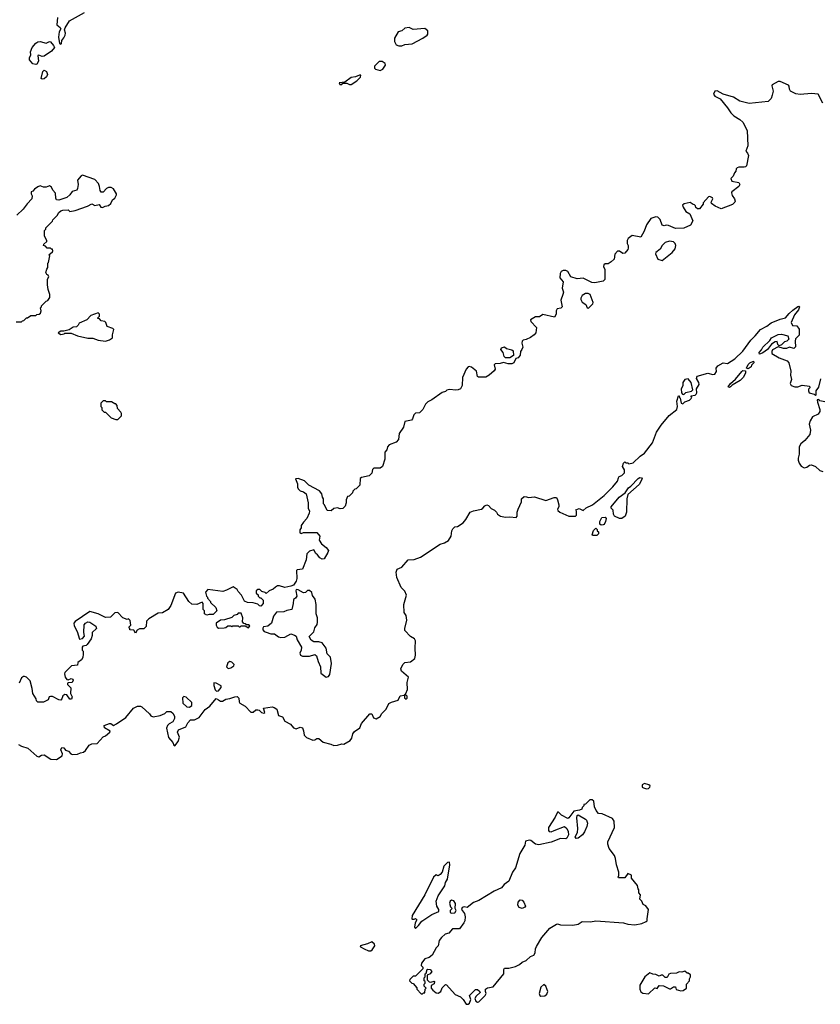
# Model space of a CAD drawing. Extents: x 2106670 to 2323771, y 35271 to 224896.
# Tile 313 of 419: x 2266079 to 2273801, y 134080 to 143573. Entities that reach past the tile are written whole.
import ezdxf

# ---------------------------------------------------------------- set-up
doc = ezdxf.new("R2010")
doc.units = 0

msp = doc.modelspace()

# ---------------------------------------------------------------- linework, layer by layer
at = {"layer": '0CON20XD'}
for points in [[(2266444.4, 143595), (2266438.1, 143525), (2266469.4, 143499.4), (2266474.3, 143485.7), (2266458.1, 143455), (2266452.5, 143405), (2266463.8, 143343.8), (2266475, 143337.5), (2266482.5, 143345), (2266486.1, 143373.9), (2266505, 143397.5), (2266516, 143425), (2266519.2, 143445), (2266512, 143475), (2266518, 143495), (2266558.8, 143561.2), (2266705, 143643.3)], [(2269735, 143320), (2269765, 143322.5), (2269795, 143333.3), (2269865, 143341.2), (2269967.5, 143395), (2270010, 143425), (2270016, 143435), (2270015.9, 143465.9), (2269985, 143490), (2269875, 143480), (2269835, 143497.5), (2269795, 143492.5), (2269765, 143467.5), (2269730, 143455), (2269692.5, 143395), (2269693, 143363), (2269710.7, 143330.7), (2269735, 143320)], [(2266235, 143140.9), (2266205, 143146.7), (2266172.9, 143185), (2266172.7, 143205), (2266186.4, 143235), (2266184.5, 143265), (2266200, 143305), (2266233.3, 143346.7), (2266255, 143359.3), (2266275, 143363.1), (2266335, 143348.6), (2266365, 143363.8), (2266375, 143360), (2266405.8, 143325), (2266413.8, 143305), (2266385, 143268.8), (2266315, 143223.1), (2266295, 143220), (2266265, 143232), (2266255, 143226.7), (2266259.4, 143175), (2266245, 143145.7), (2266235, 143140.9)], [(2269555, 143083.3), (2269582.5, 143095), (2269607.5, 143135), (2269605, 143150), (2269575, 143170), (2269545, 143170), (2269500, 143125), (2269500, 143105), (2269510, 143095), (2269555, 143083.3)], [(2266295, 142998.6), (2266284.4, 143005), (2266301.8, 143075), (2266315, 143086.9), (2266338.5, 143075), (2266348.5, 143045), (2266338.9, 143021.1), (2266315, 143003.1), (2266295, 142998.6)], [(2273825, 142770), (2273780, 142855), (2273715, 142863.3), (2273605, 142853.3), (2273565, 142857.5), (2273513.6, 142883.6), (2273502.5, 142905), (2273501.7, 142931.7), (2273493, 142943), (2273415, 142977.5), (2273395, 142977.5), (2273337.5, 142945), (2273333.3, 142935), (2273346.2, 142885), (2273336.7, 142845), (2273326.1, 142813.9), (2273296.4, 142783.6), (2273115, 142763.8), (2273025, 142786.7), (2272962.5, 142825), (2272864.1, 142854.1), (2272805, 142886.2), (2272782.5, 142885), (2272771.2, 142855), (2272785, 142836.7), (2272835, 142810), (2272906.7, 142725), (2272937.5, 142675), (2272967.5, 142645), (2273025, 142612.5), (2273052.5, 142585), (2273096.4, 142506.4), (2273103, 142357), (2273082.5, 142305), (2273100, 142285), (2273107.5, 142265), (2273087.5, 142165), (2273080, 142155), (2273065, 142150), (2273015, 142152.5), (2273000, 142145), (2272990, 142135), (2272987, 142113), (2272971.7, 142098.3), (2272960, 142065), (2272938.3, 142041.7), (2272946.4, 142016.4), (2273013.6, 142003.6), (2273023.3, 141985), (2273013.9, 141966.1), (2272947.5, 141915), (2272943.3, 141905), (2272949.3, 141879.3), (2272973.3, 141845), (2272980, 141825), (2272977, 141813), (2272955, 141790), (2272845, 141750), (2272786.4, 141776.4), (2272752.3, 141802.3), (2272746.7, 141815), (2272763.3, 141845), (2272762.5, 141855), (2272735, 141870), (2272722.5, 141865), (2272671.7, 141808.3), (2272670, 141795), (2272635, 141750), (2272615, 141750), (2272601.7, 141761.7), (2272598.3, 141778.3), (2272588.3, 141788.3), (2272575, 141790), (2272545, 141810), (2272488.3, 141798.3), (2272470, 141785), (2272476.7, 141765), (2272502.5, 141725), (2272543, 141703), (2272572.5, 141635), (2272547.3, 141592.7), (2272485, 141563.3), (2272405, 141561.2), (2272335, 141590), (2272315, 141591.2), (2272295, 141584.3), (2272275, 141591.2), (2272255.9, 141645.9), (2272235, 141670), (2272215, 141673.8), (2272167.5, 141655), (2272123, 141597), (2272103.3, 141535), (2272070, 141475), (2271985, 141492.5), (2271947.5, 141465), (2271937.5, 141445), (2271936.7, 141415), (2271946.7, 141395), (2271948.3, 141371.7), (2271943.6, 141356.4), (2271915, 141322.5), (2271895, 141317.5), (2271865, 141340), (2271845, 141340), (2271818.3, 141311.7), (2271812.5, 141265), (2271785, 141237.5), (2271755, 141220), (2271725, 141220), (2271711.7, 141208.3), (2271710, 141195), (2271722.5, 141165), (2271723.3, 141095), (2271721.7, 141068.3), (2271707, 141053), (2271625, 141037.5), (2271598.3, 141038.3), (2271515, 141080), (2271455, 141073.8), (2271395, 141093.3), (2271366.2, 141145), (2271345.8, 141155.8), (2271320, 141155), (2271302.5, 141145), (2271291.2, 141125), (2271290, 141085), (2271320, 141045), (2271311.2, 140985), (2271324, 140945), (2271317.7, 140922.3), (2271297.5, 140867.5), (2271310, 140805), (2271297, 140793), (2271262.5, 140785), (2271253.6, 140766.4), (2271253.3, 140735), (2271236.4, 140703.6), (2271125, 140732.5), (2271091.7, 140708.3), (2271055, 140707.5), (2271005, 140680), (2271007.5, 140665), (2271063.3, 140605), (2271056.7, 140555), (2271042.5, 140535), (2271005, 140510), (2270965, 140490), (2270936.4, 140483.6), (2270926.4, 140473.6), (2270922.5, 140455), (2270930, 140415), (2270923.3, 140395), (2270907.5, 140375), (2270905, 140340), (2270885, 140313.3), (2270863.6, 140306.4), (2270845.6, 140264.4), (2270825, 140254.4), (2270790, 140255), (2270745, 140267.5), (2270713, 140257), (2270663.9, 140256.1), (2270656.7, 140245), (2270663.3, 140205), (2270653.6, 140186.4), (2270607.5, 140145), (2270575, 140127.5), (2270505, 140127.5), (2270495, 140132.5), (2270483.3, 140185), (2270435, 140223.3), (2270415, 140230), (2270405, 140226.7), (2270385, 140202.5), (2270348.8, 140125), (2270346.7, 140045), (2270330, 140015), (2270307, 140003), (2270285, 140000), (2270225, 140007.5), (2270198.3, 140001.7), (2270185, 139990), (2270155, 139980), (2270055, 139907.5), (2270015, 139887.5), (2269993.9, 139866.1), (2269966.7, 139815), (2269947.5, 139795), (2269935, 139782.5), (2269895, 139780), (2269880, 139765), (2269867.5, 139725), (2269857, 139713), (2269795, 139700), (2269780, 139645), (2269740, 139585), (2269732.5, 139525), (2269710.7, 139499.3), (2269642.5, 139475), (2269627.5, 139455), (2269620, 139425), (2269600, 139405), (2269600, 139335), (2269577.5, 139265), (2269555, 139250), (2269495, 139250), (2269483, 139237), (2269475, 139200), (2269450, 139175), (2269375, 139160), (2269361.7, 139148.3), (2269360, 139085), (2269325, 139050), (2269311.7, 139048.3), (2269291.7, 139028.3), (2269288.3, 139011.7), (2269255, 138980), (2269240, 138975), (2269227.5, 138945), (2269227.5, 138915), (2269217, 138883), (2269195, 138860), (2269168.3, 138858.3), (2269145, 138867.5), (2269108.3, 138861.7), (2269081.7, 138838.3), (2269045, 138840), (2269020, 138895), (2269010, 138905), (2269010, 138955), (2268998.3, 138968.3), (2268991.7, 139001.7), (2268969.3, 139029.3), (2268867.5, 139085), (2268826.1, 139126.1), (2268765, 139150), (2268740, 139145), (2268757, 139097), (2268757.5, 139065), (2268765, 139050), (2268785, 139030), (2268815, 139022.5), (2268841.7, 139001.7), (2268860, 138915), (2268862.5, 138865), (2268872.5, 138835), (2268870, 138815), (2268847, 138763), (2268815, 138730), (2268793.3, 138695), (2268792.5, 138675), (2268780, 138655), (2268780, 138625), (2268795, 138620), (2268815, 138630), (2268945, 138630), (2268972.5, 138595), (2268966.7, 138555), (2268990.4, 138520.5), (2269035.7, 138485.7), (2269056.2, 138455), (2269052, 138435), (2269016, 138375), (2268995, 138371.2), (2268973.3, 138385), (2268952.5, 138415), (2268935, 138427.5), (2268915, 138462.5), (2268875, 138450), (2268847.5, 138422.5), (2268843.3, 138365), (2268807.5, 138275), (2268755, 138270), (2268748.3, 138261.7), (2268752.5, 138185), (2268745, 138160), (2268718.3, 138121.7), (2268695, 138110), (2268635, 138097.5), (2268585, 138113.3), (2268565, 138113.3), (2268545, 138103.3), (2268525, 138082.5), (2268485, 138067.5), (2268455, 138040), (2268445, 138050), (2268415, 138060), (2268395, 138080), (2268375, 138080), (2268360, 138065), (2268360, 138045), (2268378.3, 138028.3), (2268380, 138015), (2268395, 138000), (2268405, 138000), (2268427, 137977), (2268427, 137943), (2268405, 137920), (2268391.7, 137921.7), (2268377, 137937), (2268331.7, 137951.7), (2268275, 137953.3), (2268247, 137967), (2268217.5, 138025), (2268185, 138060), (2268175, 138080), (2268136.4, 138106.4), (2268075, 138072), (2268038.8, 138061.2), (2267895, 138080), (2267872.5, 138055), (2267880, 138015), (2267890, 138005), (2267890, 137995), (2267920, 137965), (2267920, 137955), (2267970, 137905), (2267980, 137875), (2267945, 137840), (2267905, 137840), (2267885, 137832.5)], [(2269258.3, 142948.3), (2269275, 142950), (2269330, 142985), (2269365, 143020), (2269368.3, 143038.3), (2269355, 143040), (2269317, 143023), (2269275, 143016.7), (2269215, 142970), (2269160, 142965), (2269165, 142950), (2269185, 142950), (2269195, 142960), (2269235, 142960), (2269258.3, 142948.3)], [(2266045, 140660), (2266095, 140660), (2266105, 140670), (2266118.3, 140671.7), (2266145, 140700), (2266155, 140700), (2266185, 140720), (2266235, 140720), (2266245, 140730), (2266267, 140733), (2266280, 140745), (2266287.5, 140765), (2266280, 140795), (2266290, 140805), (2266290, 140815), (2266335, 140860), (2266350, 140865), (2266370, 140895), (2266370, 140925), (2266353, 140973), (2266347, 141017), (2266348.3, 141071.7), (2266360, 141095), (2266355, 141110), (2266340, 141115), (2266332.5, 141135), (2266341.7, 141168.3), (2266350, 141185), (2266350, 141225), (2266357, 141233), (2266370, 141295), (2266360, 141305), (2266396.4, 141333.6), (2266400, 141345), (2266395, 141360), (2266385, 141360), (2266375, 141370), (2266345, 141370), (2266328.3, 141388.3), (2266310, 141395), (2266311.7, 141408.3), (2266340, 141435), (2266340, 141445), (2266317.5, 141485), (2266318.3, 141541.7), (2266330, 141555), (2266330, 141565), (2266395, 141630), (2266400, 141645), (2266440, 141685), (2266457, 141713), (2266475, 141730), (2266495, 141736.7), (2266545, 141740), (2266563.3, 141723.3), (2266615, 141734), (2266733.9, 141776.1), (2266775, 141796.7), (2266805, 141782.5), (2266845, 141790), (2266860, 141765), (2266877, 141763), (2266903, 141777), (2266935, 141782.5), (2266959.3, 141800.7), (2266973.9, 141836.1), (2266996.4, 141853.6), (2267012.5, 141885), (2267012.5, 141895), (2266985, 141942.5), (2266960, 141955), (2266935, 141954.2), (2266915, 141945.6), (2266885, 141908.8), (2266865, 141910), (2266853.8, 141925), (2266850, 141965), (2266838.8, 141995), (2266803, 142033), (2266685, 142073.3), (2266672.3, 142067.7), (2266636, 142025), (2266642.5, 141985), (2266637.5, 141945), (2266629.3, 141930.7), (2266585, 141916.7), (2266562.5, 141885), (2266535, 141860), (2266455, 141832.5), (2266435, 141837.5), (2266427, 141853), (2266425, 141900), (2266399.3, 141929.3), (2266385, 141957.5), (2266365, 141970), (2266335, 141957.5), (2266308.3, 141958.3), (2266275, 141970), (2266255, 141963.3), (2266220.7, 141939.3), (2266205, 141920), (2266190, 141915), (2266190, 141895), (2266200, 141875), (2266197.5, 141845), (2266151.2, 141798.8), (2266113.3, 141745), (2266050.7, 141689.3)], [(2272275, 141252.5), (2272372.7, 141327.3), (2272401.2, 141365), (2272406.7, 141395), (2272400, 141415), (2272385, 141432.5), (2272346.4, 141436.4), (2272305, 141423.8), (2272275, 141397.5), (2272257.7, 141362.3), (2272215, 141330), (2272210, 141315), (2272232.5, 141265), (2272275, 141252.5)], [(2271565, 140793.3), (2271606.4, 140833.6), (2271610, 140845), (2271580, 140925), (2271563, 140933), (2271537, 140933), (2271505, 140912.5), (2271491.2, 140888.8), (2271490, 140875), (2271505, 140851.2), (2271538, 140828), (2271552.5, 140795), (2271565, 140793.3)], [(2273500.7, 140739.3), (2273535, 140772.5), (2273585, 140807.5), (2273595, 140810), (2273600, 140805), (2273590, 140775), (2273551.7, 140728.3), (2273520, 140655), (2273533.6, 140623.6), (2273575, 140622.5), (2273598.3, 140588.3), (2273597.3, 140532.7), (2273562.5, 140495), (2273557.5, 140475), (2273561.7, 140418.3), (2273545, 140402.5), (2273505, 140417.5), (2273475, 140403.8), (2273445, 140402), (2273395, 140420), (2273340.6, 140389.4), (2273332, 140375), (2273334, 140354), (2273403, 140313), (2273480, 140285), (2273497.5, 140265), (2273516.7, 140185), (2273513.6, 140146.4), (2273522.5, 140105), (2273510, 140065), (2273520, 140045), (2273555, 140033.3), (2273585, 140033.8), (2273625, 140050), (2273695, 140040), (2273700, 140025), (2273688.3, 140011.7), (2273686.7, 139995), (2273692.5, 139975), (2273741.7, 139961.7), (2273755, 139950), (2273760, 139955), (2273760, 139995), (2273785, 140030), (2273805, 140110)], [(2266067.5, 136585), (2266095, 136568), (2266158.3, 136548.3), (2266245, 136471.4), (2266265, 136466), (2266288.3, 136481.7), (2266315, 136486.2), (2266380, 136445), (2266435, 136440.8), (2266488, 136475), (2266491.2, 136495), (2266476.7, 136535), (2266485, 136557.5), (2266503, 136553), (2266521.7, 136531.7), (2266550.7, 136520.7), (2266573.3, 136495), (2266585, 136490), (2266635, 136491.4), (2266665, 136506.2), (2266695, 136512.5), (2266715, 136527.5), (2266750, 136580), (2266775, 136590), (2266826.7, 136595), (2266885, 136657.5), (2266905, 136667.5), (2266947.5, 136705), (2266950, 136715), (2266897, 136747), (2266895, 136767.5), (2266945, 136787.1), (2266956.6, 136786.6), (2266985, 136768.8), (2267013.3, 136783.3), (2267101.2, 136845), (2267175.5, 136934.5), (2267215, 136954.4), (2267243.4, 136953.4), (2267256.9, 136946.9), (2267331.7, 136881.7), (2267345, 136861.2), (2267365, 136851.2), (2267432.5, 136865), (2267477.5, 136885), (2267497.5, 136902.5), (2267535, 136903.8), (2267558.8, 136885), (2267572, 136855), (2267570.8, 136835), (2267555.7, 136804.3), (2267521.2, 136785), (2267505, 136768), (2267496.1, 136743.9), (2267515, 136653.8), (2267555.8, 136605.8), (2267567, 136577), (2267575, 136573.3), (2267606.2, 136615), (2267618.8, 136655), (2267601.2, 136705), (2267610, 136725), (2267682.5, 136755), (2267701.2, 136795), (2267725, 136824), (2267765, 136824.4), (2267810, 136845), (2267868.1, 136921.9), (2267912, 136955), (2267975, 137030), (2267997.5, 137015), (2268015, 137002.9), (2268035, 137002.3), (2268066.9, 137023.1), (2268105, 137027.1), (2268155, 137045.9), (2268175, 137047.5), (2268191.9, 137031.9), (2268194.5, 136995), (2268201.4, 136985), (2268253.8, 136953.8), (2268308.3, 136898.3), (2268331.7, 136898.3), (2268355, 136920), (2268375, 136920), (2268390, 136915), (2268410, 136895), (2268435, 136887.5), (2268442.5, 136895), (2268430, 136935), (2268515, 136946.9), (2268532.6, 136942.6), (2268558.2, 136925), (2268575, 136864.2), (2268612.3, 136852.3), (2268635, 136809.1), (2268691.9, 136781.9), (2268721.2, 136745), (2268745, 136737.5), (2268785, 136752.2), (2268805, 136744.3), (2268817.6, 136717.6), (2268823.8, 136675), (2268845, 136653.3), (2268905, 136627.3), (2268925, 136630), (2268945, 136644), (2268965, 136641.4), (2269007.1, 136607.1), (2269078.9, 136588.9), (2269107.5, 136575), (2269145, 136577.1), (2269185, 136590), (2269205, 136588.6), (2269266.9, 136623.1), (2269283.3, 136645), (2269291.3, 136688.7), (2269308.2, 136711.8), (2269358, 136745), (2269375, 136786.7), (2269455, 136880), (2269475, 136881.2), (2269491.9, 136841.9), (2269517.3, 136832.7), (2269555, 136856.2), (2269571.4, 136885), (2269612.9, 136925), (2269640.2, 136979.8), (2269665, 136994.3), (2269728.3, 137011.7), (2269750, 137055), (2269790, 137060), (2269790, 137035), (2269805, 137022.5), (2269817, 137033), (2269815, 137050), (2269805, 137060), (2269790, 137060), (2269790, 137065), (2269802.5, 137077.5), (2269818.8, 137115), (2269816.4, 137183.6), (2269830, 137235), (2269760.4, 137290.5), (2269753.8, 137315), (2269774, 137355), (2269793.3, 137375), (2269847.6, 137382.4), (2269890, 137415), (2269897.5, 137445), (2269893.3, 137515), (2269897.5, 137585), (2269887.5, 137605), (2269847.5, 137625), (2269793, 137683), (2269792.5, 137705), (2269812, 137785), (2269807.5, 137827.5), (2269787, 137857), (2269784, 137935), (2269808.2, 138025), (2269792.3, 138062.4), (2269759.7, 138099.7), (2269715.8, 138195.8), (2269710.8, 138245), (2269720, 138275), (2269765, 138296), (2269825, 138364.3), (2269885, 138368.5), (2269945, 138391.1), (2270133.3, 138515), (2270175, 138528.1), (2270215, 138551.4), (2270241.9, 138595), (2270246.2, 138645), (2270256.7, 138665), (2270275, 138682.5), (2270301.7, 138688.3), (2270355, 138722.5), (2270383.3, 138755), (2270423.3, 138825), (2270455, 138838), (2270532.5, 138855), (2270547.1, 138862.9), (2270565, 138886.7), (2270585.9, 138895.9), (2270599.6, 138889.5), (2270625, 138860), (2270657.5, 138845), (2270677.5, 138825), (2270687.5, 138805), (2270715, 138787.5), (2270765, 138777.5), (2270805, 138780), (2270867, 138773), (2270877.5, 138785), (2270876.7, 138825), (2270886.7, 138855), (2270920, 138925), (2270917.5, 138955), (2270945, 138976), (2270968.3, 138971.7), (2270985, 138966.2), (2271045, 138972), (2271155, 138937.5), (2271235, 138966), (2271255, 138966.2), (2271267.5, 138945), (2271277.5, 138895), (2271277.5, 138875), (2271267.5, 138855), (2271270.7, 138840.7), (2271290, 138825), (2271375, 138786.7), (2271440, 138785), (2271450, 138795), (2271450, 138835), (2271441.7, 138848.3), (2271475, 138860), (2271515, 138842.5), (2271542, 138868), (2271603.3, 138895), (2271715.6, 138984.4), (2271801.2, 139068.8), (2271846.2, 139125), (2271853, 139157), (2271861.7, 139168.3), (2271885, 139177.5), (2271912.5, 139205), (2271911.7, 139231.7), (2271892.5, 139265), (2271901.7, 139298.3), (2271915, 139310), (2271925, 139300), (2271945, 139300), (2271955, 139292.5), (2271995, 139300), (2272063.8, 139365), (2272105.4, 139394.6), (2272182, 139495), (2272220, 139595), (2272265.8, 139664.2), (2272342.3, 139757.7), (2272416.1, 139813.9), (2272423.3, 139845), (2272417.5, 139895), (2272431.7, 139948.3), (2272438.3, 139948.3), (2272441.7, 139931.7), (2272450, 139925), (2272460, 139875), (2272475, 139870), (2272495, 139890), (2272540, 139905), (2272555, 139920), (2272560, 139935), (2272551.7, 139948.3), (2272595, 139953.8), (2272605, 139962.5), (2272610, 139975), (2272607.5, 140015), (2272632, 140055), (2272628.6, 140075), (2272608.1, 140115), (2272612.6, 140137.4), (2272715, 140165.6), (2272765, 140153.8), (2272785, 140156.7), (2272798.3, 140181.7), (2272797.5, 140215), (2272812, 140235), (2272865, 140263.3), (2272905, 140258), (2272977.8, 140302.2), (2273052.5, 140377.5), (2273130, 140485), (2273174, 140526), (2273225, 140586.7), (2273285, 140617.5), (2273328.3, 140651.7), (2273413, 140687), (2273465, 140700), (2273500.7, 140739.3)], [(2266905, 140473.8), (2266943.9, 140486.1), (2266972.5, 140505), (2266973.3, 140535), (2266986.2, 140585), (2266975.6, 140595.6), (2266922.5, 140615), (2266910, 140655), (2266900, 140665), (2266865, 140670), (2266848.3, 140688.3), (2266831.7, 140691.7), (2266831.7, 140698.3), (2266850, 140715), (2266850, 140735), (2266835, 140747.5), (2266765, 140720), (2266725, 140680), (2266653.6, 140646.4), (2266643, 140627), (2266626.7, 140613.3), (2266595, 140607.5), (2266557, 140583), (2266505, 140570), (2266475, 140570), (2266450, 140555), (2266475, 140537.5), (2266507, 140543), (2266515, 140550), (2266575, 140550), (2266635, 140523.8), (2266735, 140504.2), (2266785, 140504.2), (2266835, 140482.5), (2266905, 140473.8)], [(2273215, 140350), (2273210, 140365), (2273235, 140390), (2273247.5, 140415), (2273315, 140480), (2273330, 140505), (2273395, 140537.5), (2273425, 140542.5), (2273487.5, 140525), (2273497.5, 140492.5), (2273477, 140473), (2273455, 140467.5), (2273425, 140440), (2273405, 140430), (2273391.7, 140441.7), (2273385, 140470), (2273365, 140466.7), (2273330, 140445), (2273292.5, 140395), (2273245, 140360), (2273225, 140352.5), (2273215, 140350)], [(2270805, 140312.5), (2270765, 140312.5), (2270750, 140325), (2270742.5, 140365), (2270720, 140395), (2270725, 140410), (2270755, 140420), (2270773, 140403), (2270825, 140390), (2270839.3, 140379.3), (2270840, 140335), (2270805, 140312.5)], [(2273105, 140207.5), (2273090, 140215), (2273105, 140250), (2273120, 140265), (2273155, 140280), (2273160, 140265), (2273137.5, 140242.5), (2273132.5, 140225), (2273115, 140212.5), (2273105, 140207.5)], [(2272925, 140027.5), (2272913.3, 140033.3), (2272935, 140066.7), (2272981.7, 140108.3), (2273045, 140182.5), (2273055, 140190), (2273078.3, 140188.3), (2273080, 140165), (2273057.5, 140125), (2273027.5, 140095), (2272950.8, 140049.2), (2272935, 140033.8), (2272925, 140027.5)], [(2272485, 139960), (2272505, 139980), (2272557, 139993), (2272570, 140005), (2272556, 140075), (2272525, 140110), (2272493.3, 140105), (2272473.3, 140075), (2272476.1, 140043.9), (2272460, 140015), (2272462.5, 139975), (2272471.7, 139961.7), (2272485, 139960)], [(2267025, 139720), (2267060, 139755), (2267060, 139775), (2267055, 139790), (2267023, 139823), (2267020, 139855), (2267005, 139870), (2266995, 139870), (2266965, 139890), (2266915, 139890), (2266905, 139900), (2266885, 139900), (2266860, 139875), (2266860, 139845), (2266870, 139835), (2266871.7, 139811.7), (2266895, 139790), (2266905, 139790), (2266960, 139735), (2267005, 139720), (2267025, 139720)], [(2273845, 139887.5), (2273795, 139900), (2273785, 139910), (2273771.7, 139908.3), (2273772.5, 139885), (2273797.5, 139815), (2273797.5, 139795), (2273778.8, 139771.2), (2273726.7, 139745), (2273703.8, 139705), (2273693.9, 139673.9), (2273706.2, 139615), (2273701.2, 139575), (2273652.7, 139517.3), (2273613.3, 139485), (2273596.7, 139455), (2273596.7, 139385), (2273585.8, 139345), (2273587.1, 139325), (2273597.3, 139297.3), (2273617.7, 139267.7), (2273643.9, 139253.9), (2273671.7, 139258.3), (2273695, 139277.5), (2273715, 139282.5), (2273755.8, 139265.8), (2273795, 139226.2), (2273825, 139216.2)], [(2271863, 138763), (2271815, 138787.5), (2271806, 138806), (2271803, 138843), (2271783.3, 138865), (2271782.3, 138877.7), (2271860.3, 138969.7), (2271919.3, 139010.7), (2271950.6, 139059.4), (2271973.3, 139075), (2272045, 139148.8), (2272061.4, 139158.6), (2272075, 139157.5), (2272081.4, 139145), (2272055, 139093.1), (2271943, 138997), (2271933.8, 138955), (2271932.5, 138825), (2271917.5, 138785), (2271885, 138763.3), (2271863, 138763)], [(2271688.3, 138698.3), (2271675, 138710), (2271673.3, 138735), (2271695, 138772.5), (2271727, 138777), (2271736.7, 138765), (2271728.8, 138735), (2271715, 138707.5), (2271705, 138702.5), (2271688.3, 138698.3)], [(2271645, 138600), (2271605, 138600), (2271600, 138605), (2271613, 138647), (2271635, 138670), (2271648.3, 138658.3), (2271650, 138645), (2271660, 138635), (2271660, 138615), (2271645, 138600)], [(2267885, 137832.5), (2267860, 137845), (2267860, 137875), (2267850, 137885), (2267850, 137945), (2267838.3, 137958.3), (2267786.4, 137933.6), (2267738.3, 137938.3), (2267710, 137965), (2267660, 138045), (2267607, 138053), (2267582.5, 138045), (2267537.5, 137925), (2267510, 137885), (2267457, 137853), (2267415, 137852.5), (2267323.9, 137796.1), (2267302.5, 137775), (2267298.3, 137721.7), (2267275, 137700), (2267235, 137700), (2267211.7, 137688.3), (2267195, 137660), (2267178.3, 137688.3), (2267141.7, 137691.7), (2267140, 137705), (2267130, 137715), (2267150, 137735), (2267145, 137780), (2267127, 137797), (2267115, 137790), (2267075, 137806.7), (2267025, 137858.8), (2266997.5, 137855), (2266955.9, 137814.1), (2266905, 137810), (2266835, 137843.3), (2266756.4, 137866.4), (2266615, 137772.5), (2266602.5, 137755), (2266605, 137730), (2266633.3, 137675), (2266655, 137600), (2266685, 137607.5), (2266705, 137630), (2266698.8, 137665), (2266701.7, 137738.3), (2266714.4, 137755.6), (2266735, 137768.8), (2266755, 137763.3), (2266813.3, 137725), (2266818.8, 137705), (2266777.5, 137665), (2266777.5, 137635), (2266767.5, 137605), (2266730.5, 137549.5), (2266720.7, 137539.3), (2266688.3, 137531.7), (2266682.5, 137525), (2266682.5, 137495), (2266690, 137485), (2266692.5, 137455), (2266687, 137423), (2266675, 137400), (2266640, 137375), (2266635, 137350), (2266580, 137345), (2266515, 137280), (2266510, 137265), (2266516.2, 137235), (2266535, 137212.5), (2266545, 137207.5), (2266575, 137220), (2266590, 137215), (2266593.8, 137205), (2266585, 137182.5), (2266545, 137180), (2266540, 137175), (2266540, 137165), (2266571.7, 137131.7), (2266568.3, 137078.3), (2266584.2, 137044.2), (2266577.5, 137022.5), (2266562.4, 137022.4), (2266533, 137063), (2266515, 137067.5), (2266496.4, 137053.6), (2266486.7, 137025), (2266475, 137013.3), (2266455, 137016.2), (2266395, 137046.2), (2266375, 137048.8), (2266363.3, 137045), (2266352.5, 137015), (2266307.9, 136992.1), (2266255, 136992.5), (2266240, 137005), (2266237.5, 137025), (2266205.9, 137075.9), (2266200, 137125), (2266178.3, 137198.3), (2266145, 137233.3), (2266125, 137241.2), (2266115, 137241.2), (2266095, 137226.7), (2266072.5, 137175)], [(2269035, 137233.3), (2269058.3, 137241.7), (2269071.7, 137258.3), (2269086.1, 137366.1), (2269075.9, 137425.9), (2269045, 137460), (2269036.2, 137515), (2268995, 137563.8), (2268963.9, 137573.9), (2268915, 137573.3), (2268890.7, 137590.7), (2268870, 137625), (2268915, 137670), (2268925, 137710), (2268948.3, 137741.7), (2268952.5, 137765), (2268950, 137805), (2268937.5, 137845), (2268937.5, 137935), (2268927.5, 137985), (2268901.7, 138021.7), (2268895, 138050), (2268875, 138070), (2268855, 138070), (2268835, 138050), (2268815, 138047.5), (2268765, 138077.5), (2268745, 138080), (2268742.5, 138065), (2268752.5, 138015), (2268740, 137995), (2268718.3, 137981.7), (2268717.5, 137945), (2268703, 137887), (2268655, 137877.5), (2268626.4, 137863.6), (2268555, 137860), (2268528.3, 137821.7), (2268506.4, 137753.6), (2268473.6, 137726.4), (2268430.7, 137719.3), (2268423.6, 137706.4), (2268425, 137690), (2268437.5, 137675), (2268455, 137666.7), (2268500.7, 137650.7), (2268535, 137653.3), (2268573.9, 137623.9), (2268597, 137617), (2268635, 137621.2), (2268695, 137653.3), (2268730.7, 137640.7), (2268745, 137630), (2268753.8, 137595), (2268796.7, 137525), (2268792.5, 137495), (2268780, 137465), (2268787.5, 137445), (2268806.4, 137436.4), (2268875, 137436.2), (2268925, 137451.2), (2268941.4, 137441.4), (2268957.1, 137385), (2268979.4, 137335), (2268981.9, 137271.9), (2269035, 137233.3)], [(2267995, 137707.5), (2268051.7, 137708.3), (2268067, 137713), (2268085, 137730), (2268115, 137730), (2268125, 137722.5), (2268135, 137730), (2268185, 137730), (2268195, 137720), (2268205, 137720), (2268215, 137730), (2268255, 137730), (2268285, 137710), (2268298.3, 137728.3), (2268285, 137740), (2268265, 137740), (2268255, 137750), (2268241.7, 137751.7), (2268228.3, 137768.3), (2268230, 137805), (2268215, 137850), (2268185, 137850), (2268175, 137840), (2268145, 137830), (2268125, 137810), (2268055, 137787.5), (2268015, 137783.3), (2267972.5, 137755), (2267972.5, 137735), (2267982.5, 137715), (2267995, 137707.5)], [(2268088, 137318), (2268115, 137324.3), (2268143.3, 137345), (2268147.5, 137355), (2268125, 137380), (2268105, 137386.7), (2268087.7, 137372.3), (2268073.9, 137333.9), (2268088, 137318)], [(2267978.3, 137098.3), (2267995, 137103.3), (2268023.3, 137135), (2268020.7, 137150.7), (2267975, 137176.7), (2267951.7, 137178.3), (2267950, 137155), (2267963, 137113), (2267978.3, 137098.3)], [(2267715, 136944.2), (2267738.5, 136961.5), (2267740, 136990), (2267685, 137040), (2267663, 137047), (2267650, 137035), (2267653, 136983), (2267689.5, 136949.5), (2267715, 136944.2)], [(2272125, 136158.1), (2272145, 136161.9), (2272157.5, 136175), (2272158.8, 136185), (2272145.7, 136195.7), (2272105, 136210), (2272082.5, 136195), (2272083.3, 136175), (2272095, 136168), (2272125, 136158.1)], [(2270405, 134080), (2270418.3, 134091.7), (2270430, 134125), (2270417.5, 134165), (2270475, 134222.5), (2270495, 134222.5), (2270517.5, 134205), (2270520, 134195), (2270481.2, 134158.8), (2270469.2, 134135), (2270478.9, 134108.9), (2270495, 134100.6), (2270506.4, 134103.6), (2270567.5, 134165), (2270577.5, 134185), (2270570, 134205), (2270572.5, 134225), (2270590.7, 134239.3), (2270645, 134247.5), (2270747.5, 134375), (2270747.5, 134415), (2270755, 134430), (2270795, 134430), (2270860, 134445), (2270900, 134465), (2270925, 134487.5), (2270965, 134502.5), (2271005, 134542.5), (2271036.4, 134553.6), (2271050, 134575), (2271053.3, 134615), (2271062.3, 134637.7), (2271115.9, 134724.1), (2271193.3, 134815), (2271255, 134853.3), (2271265, 134856.2), (2271295, 134846.2), (2271413.6, 134843.6), (2271465, 134852.5), (2271505, 134878.8), (2271585, 134876.7), (2271635, 134883.3), (2271903, 134867), (2271945, 134853.3), (2272013, 134847), (2272079.3, 134860.7), (2272121.7, 134878.3), (2272130, 134885), (2272130, 134905), (2272142.5, 134995), (2272119.3, 135029.3), (2272093.6, 135043.6), (2272080, 135075), (2272060, 135095), (2272067.5, 135135), (2272050, 135155), (2272050, 135185), (2272043, 135193), (2272037, 135227), (2271980, 135295), (2271980, 135325), (2271945, 135340), (2271915, 135300), (2271855, 135300), (2271850, 135305), (2271857.5, 135322.5), (2271857.5, 135355), (2271833.6, 135423.6), (2271826.7, 135485), (2271816.7, 135515), (2271765, 135582.5), (2271751.2, 135625), (2271752.7, 135647.3), (2271816.2, 135785), (2271812.5, 135845), (2271795, 135872.5), (2271697.5, 135915), (2271660.9, 135920.9), (2271638.8, 135948.8), (2271623.3, 135985), (2271615, 136040), (2271601.7, 136051.7), (2271578.3, 136051.7), (2271535, 136010), (2271520, 136005), (2271520, 135995), (2271503, 135977), (2271499.3, 135960.7), (2271479.3, 135950.7), (2271425, 135942.5), (2271375, 135878), (2271365, 135872.9), (2271306, 135905), (2271275, 135931.2), (2271265, 135932.5), (2271244.2, 135885.8), (2271178.8, 135785), (2271180, 135755), (2271186.2, 135746.2), (2271205, 135744.2), (2271233.6, 135756.4), (2271335, 135794), (2271355, 135774), (2271370, 135745), (2271371.2, 135715), (2271357.5, 135682.5), (2271345, 135676.2), (2271295, 135678), (2271205, 135643.3), (2271085, 135616.7), (2271055, 135622.5), (2271009.3, 135659.3), (2270995, 135663.3), (2270957, 135653), (2270951.2, 135615), (2270901.2, 135535), (2270862, 135395), (2270832, 135355), (2270795, 135266.7), (2270751.2, 135235), (2270725.7, 135204.3), (2270655, 135171.4), (2270508.3, 135081.7), (2270455, 135061.2), (2270395.9, 135014.1), (2270365, 135018.8), (2270347, 135013), (2270340, 134995), (2270367.5, 134955), (2270376.7, 134925), (2270371.2, 134885), (2270361.2, 134865), (2270320.7, 134809.3), (2270253, 134807), (2270216.7, 134765), (2270184.1, 134755.9), (2270146.7, 134725), (2270123.3, 134695), (2270116.2, 134645), (2270095.9, 134624.1), (2270056.7, 134555), (2270027.7, 134532.3), (2269985, 134517.5), (2269953, 134477), (2269950, 134455), (2269968.3, 134438.3), (2269968.3, 134421.7), (2269895, 134350), (2269875, 134350), (2269861.7, 134338.3), (2269841.7, 134318.3), (2269840, 134305), (2269860, 134285), (2269875, 134280), (2269908.3, 134238.3), (2269910, 134225), (2269951.7, 134181.7), (2269965, 134180), (2269975, 134190), (2269985, 134190), (2269990, 134225), (2270000, 134235), (2269980, 134255), (2269980, 134275), (2269990, 134285), (2269988.3, 134298.3), (2269980, 134305), (2269980, 134335), (2269990, 134345), (2269990, 134375), (2269998.3, 134381.7), (2270010, 134415), (2270015, 134420), (2270037, 134417), (2270052.5, 134395), (2270036.7, 134375), (2270010, 134360), (2270007.5, 134317.5), (2270026.7, 134296.7), (2270045, 134292.5), (2270075, 134302.5), (2270078.3, 134298.3), (2270075, 134277.5), (2270048.3, 134261.7), (2270047.5, 134235), (2270062.5, 134215), (2270095, 134190.6), (2270115, 134188.5), (2270141.5, 134205), (2270155, 134237.5), (2270175, 134262.5), (2270185, 134270), (2270195, 134267.5), (2270277.5, 134175), (2270330.7, 134150.7), (2270356.4, 134126.4), (2270385, 134082.5), (2270405, 134080)], [(2271445, 135680), (2271437.5, 135695), (2271460, 135735), (2271462, 135775), (2271452, 135878), (2271455, 135900), (2271465, 135907.5), (2271536.4, 135866.4), (2271546.7, 135855), (2271553.8, 135825), (2271548, 135795), (2271525.7, 135744.3), (2271506.7, 135715), (2271465, 135682.5), (2271445, 135680)], [(2269895, 134812.5), (2269925, 134838.8), (2269958.6, 134881.4), (2270054.3, 134945.7), (2270122.5, 134975), (2270120, 134995), (2270102.5, 135025), (2270095.6, 135075), (2270114.3, 135125), (2270179.1, 135220.9), (2270187.1, 135255), (2270204.5, 135285), (2270228.6, 135425), (2270225, 135450), (2270205, 135447.5), (2270169.3, 135410.7), (2270153.3, 135355), (2270135, 135330), (2270115, 135320), (2270095, 135327.5), (2270070, 135305), (2269985.7, 135134.3), (2269863.3, 134935), (2269860, 134905), (2269865, 134900), (2269885, 134900), (2269895, 134907.5), (2269910, 134895), (2269892.5, 134865), (2269887.5, 134825), (2269895, 134812.5)], [(2270245, 134957.5), (2270275, 134963.3), (2270287.5, 134985), (2270280, 135005), (2270283, 135053), (2270266.1, 135076.1), (2270245, 135083.3), (2270230, 135075), (2270223.8, 135055), (2270235, 135020), (2270250, 135005), (2270230, 134985), (2270230, 134965), (2270245, 134957.5)], [(2270925, 135003.3), (2270895, 135012.5), (2270882.5, 135035), (2270887.5, 135065), (2270905, 135086.7), (2270925, 135082.5), (2270942.5, 135065), (2270957.5, 135025), (2270950, 135015), (2270925, 135003.3)], [(2269465, 134594.4), (2269479.2, 134605), (2269503.8, 134645), (2269500.4, 134660.5), (2269475, 134683.3), (2269435, 134663.3), (2269362.5, 134645), (2269367.5, 134635), (2269400, 134615), (2269443.3, 134595), (2269465, 134594.4)], [(2272145, 134182.5), (2272205, 134240), (2272228.3, 134231.7), (2272245, 134260), (2272287, 134257), (2272345, 134230), (2272355, 134230), (2272385, 134250), (2272405, 134250), (2272411.7, 134221.7), (2272455, 134210), (2272477, 134213), (2272510, 134235), (2272510, 134275), (2272540, 134305), (2272540, 134325), (2272550, 134345), (2272547.5, 134365), (2272525, 134380), (2272515, 134380), (2272495, 134400), (2272465, 134390), (2272438.3, 134391.7), (2272415, 134380), (2272355, 134377.5), (2272340.7, 134369.3), (2272325, 134340), (2272305, 134340), (2272281.7, 134361.7), (2272265, 134362.5), (2272245, 134352.5), (2272215, 134367.5), (2272185, 134370), (2272155, 134382.5), (2272107.5, 134345), (2272060, 134265), (2272060, 134225), (2272070.7, 134200.7), (2272088.3, 134188.3), (2272145, 134182.5)], [(2271105, 134160), (2271145, 134160.8), (2271163.2, 134176.8), (2271174, 134205), (2271154.1, 134254.1), (2271135, 134270), (2271103.8, 134245), (2271090, 134185), (2271095.9, 134165.9), (2271105, 134160)]]:
    msp.add_lwpolyline(points, dxfattribs=at)

doc.saveas('drawing.dxf')
